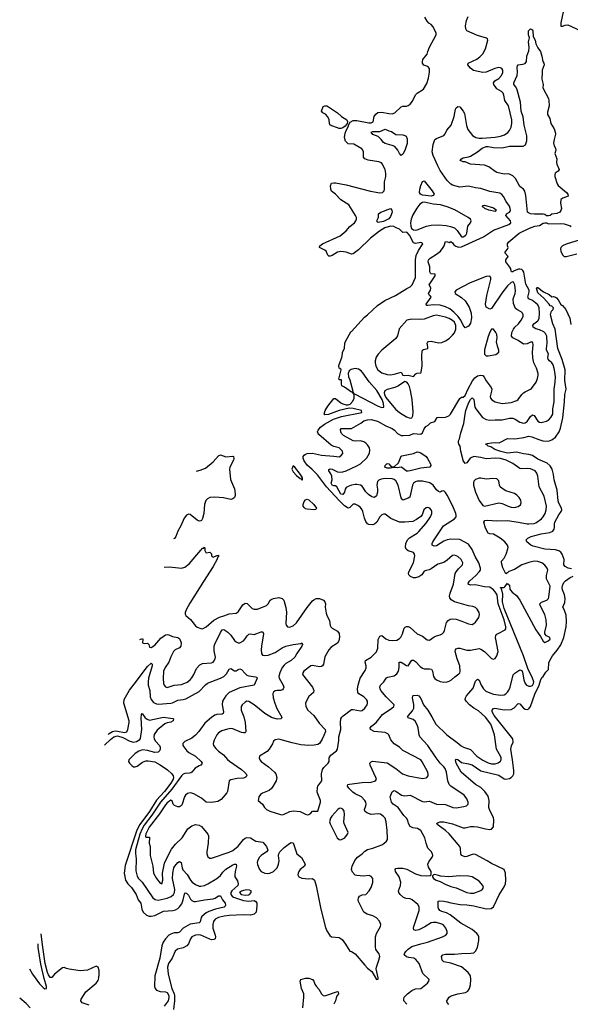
# Model space of a CAD drawing. Header units: inches. Extents: x 2001573 to 2220545, y 644482 to 846830.
# Tile 340 of 656: x 2050807 to 2057018, y 771710 to 782821. Entities that reach past the tile are written whole.
import ezdxf

# ---------------------------------------------------------------- set-up
doc = ezdxf.new("R2010")
doc.units = ezdxf.units.IN
doc.header["$MEASUREMENT"] = 0
doc.layers.add('C0757', color=7, linetype='Continuous')
doc.layers.add('C0758', color=7, linetype='Continuous')

msp = doc.modelspace()

# ---------------------------------------------------------------- linework, layer by layer
at = {"layer": 'C0757', "color": 5}
for points, elevation in [([(2052162, 775826), (2052170, 775832), (2052186, 775834), (2052190, 775838), (2052194, 775826), (2052192, 775790), (2052210, 775783), (2052250, 775786), (2052263, 775770), (2052270, 775742), (2052290, 775736), (2052330, 775764), (2052398, 775842), (2052450, 775879), (2052470, 775884), (2052490, 775881), (2052530, 775860), (2052589, 775849), (2052601, 775841), (2052612, 775830), (2052627, 775790), (2052625, 775750), (2052608, 775732), (2052559, 775710), (2052541, 775690), (2052510, 775630), (2052490, 775570), (2052446, 775510), (2052430, 775470), (2052425, 775385), (2052428, 775330), (2052436, 775310), (2052450, 775293), (2052470, 775285), (2052549, 775310), (2052630, 775320), (2052694, 775346), (2052728, 775370), (2052750, 775394), (2052772, 775430), (2052801, 775499), (2052839, 775541), (2052870, 775556), (2052970, 775565), (2052988, 775572), (2052998, 775582), (2053013, 775607), (2053014, 775626), (2053000, 775700), (2053000, 775750), (2053013, 775787), (2053047, 775850), (2053070, 775904), (2053090, 775935), (2053110, 775938), (2053156, 775910), (2053190, 775876), (2053230, 775817), (2053250, 775799), (2053270, 775790), (2053290, 775790), (2053330, 775812), (2053350, 775835), (2053371, 775869), (2053390, 775888), (2053410, 775892), (2053450, 775884), (2053530, 775913), (2053550, 775915), (2053557, 775890), (2053533, 775750), (2053530, 775710), (2053534, 775670), (2053547, 775650), (2053565, 775645), (2053610, 775649), (2053690, 775679), (2053769, 775731), (2053810, 775751), (2053891, 775771), (2053979, 775781), (2053991, 775790), (2053996, 775770), (2053991, 775750), (2053932, 775668), (2053910, 775628), (2053870, 775590), (2053810, 775555), (2053790, 775538), (2053769, 775510), (2053742, 775450), (2053730, 775410), (2053734, 775390), (2053779, 775310), (2053786, 775290), (2053780, 775270), (2053770, 775260), (2053750, 775251), (2053710, 775251), (2053690, 775246), (2053670, 775234), (2053662, 775218), (2053665, 775170), (2053684, 775110), (2053708, 775048), (2053764, 774950), (2053755, 774930), (2053710, 774927), (2053648, 774948), (2053570, 774993), (2053450, 775091), (2053390, 775127), (2053370, 775130), (2053350, 775121), (2053316, 775090), (2053306, 775070), (2053303, 775050), (2053306, 775030), (2053335, 774955), (2053349, 774890), (2053357, 774790), (2053350, 774772), (2053330, 774772), (2053310, 774778), (2053210, 774819), (2053190, 774822), (2053150, 774816), (2053085, 774795), (2053050, 774775), (2053029, 774750), (2053000, 774690), (2052991, 774670), (2052989, 774649), (2052994, 774630), (2053018, 774598), (2053050, 774566), (2053105, 774525), (2053151, 774471), (2053173, 774453), (2053310, 774359), (2053344, 774330), (2053361, 774310), (2053367, 774293), (2053362, 774278), (2053351, 774269), (2053330, 774261), (2053261, 774259), (2053190, 774245), (2053170, 774231), (2053152, 774110), (2053145, 774095), (2053079, 774021), (2053041, 773999), (2052970, 773988), (2052910, 773990), (2052856, 774036), (2052770, 774086), (2052750, 774094), (2052730, 774096), (2052701, 774090), (2052675, 774070), (2052664, 774050), (2052640, 773970), (2052630, 773952), (2052610, 773940), (2052590, 773940), (2052553, 773953), (2052538, 773970), (2052525, 774005), (2052510, 774014), (2052470, 773984), (2052450, 773961), (2052382, 773858), (2052266, 773710), (2052230, 773635), (2052227, 773607), (2052230, 773598), (2052270, 773596), (2052272, 773592), (2052268, 773530), (2052278, 773490), (2052280, 773390), (2052307, 773270), (2052315, 773190), (2052350, 773130), (2052390, 773078), (2052410, 773071), (2052422, 773110), (2052419, 773190), (2052439, 773301), (2052450, 773330), (2052519, 773461), (2052564, 773516), (2052640, 773590), (2052702, 773690), (2052750, 773724), (2052790, 773738), (2052830, 773733), (2052857, 773717), (2052930, 773630), (2052935, 773610), (2052932, 773530), (2052916, 773430), (2052917, 773410), (2052930, 773376), (2052950, 773361), (2052970, 773360), (2053170, 773427), (2053210, 773446), (2053270, 773496), (2053330, 773570), (2053350, 773585), (2053370, 773593), (2053410, 773588), (2053450, 773561), (2053472, 773552), (2053550, 773539), (2053590, 773491), (2053604, 773450), (2053591, 773430), (2053530, 773391), (2053510, 773370), (2053489, 773330), (2053486, 773310), (2053488, 773288), (2053510, 773230), (2053529, 773209), (2053570, 773190), (2053606, 773186), (2053630, 773189), (2053670, 773208), (2053690, 773226), (2053710, 773250), (2053726, 773290), (2053733, 773330), (2053726, 773390), (2053730, 773410), (2053742, 773430), (2053790, 773478), (2053850, 773526), (2053870, 773536), (2053890, 773531), (2053933, 773410), (2053987, 773367), (2054025, 773290), (2054018, 773270), (2053972, 773230), (2053957, 773210), (2053947, 773190), (2053944, 773170), (2053956, 773150), (2053990, 773135), (2054065, 773125), (2054110, 773128), (2054132, 773110), (2054150, 773047), (2054202, 772782), (2054255, 772575), (2054270, 772539), (2054305, 772485), (2054323, 772470), (2054410, 772463), (2054443, 772443), (2054483, 772390), (2054530, 772311), (2054550, 772307), (2054590, 772281), (2054699, 772150), (2054730, 772119), (2054780, 772080), (2054830, 771991), (2054850, 771994), (2054852, 772010), (2054841, 772041), (2054829, 772109), (2054831, 772130), (2054859, 772210), (2054868, 772250), (2054860, 772280), (2054823, 772330), (2054819, 772359), (2054819, 772470), (2054830, 772510), (2054878, 772590), (2054882, 772610), (2054864, 772650), (2054830, 772685), (2054790, 772710), (2054726, 772726), (2054689, 772749), (2054630, 772870), (2054625, 772890), (2054627, 772910), (2054641, 772930), (2054670, 772945), (2054710, 772950), (2054750, 772991), (2054771, 773030), (2054790, 773085), (2054790, 773130), (2054770, 773152), (2054750, 773162), (2054683, 773157), (2054610, 773162), (2054590, 773169), (2054561, 773201), (2054550, 773230), (2054556, 773270), (2054587, 773333), (2054619, 773370), (2054670, 773410), (2054700, 773440), (2054730, 773458), (2054790, 773473), (2054891, 773509), (2054916, 773524), (2054944, 773550), (2054955, 773570), (2054956, 773584), (2054953, 773670), (2054942, 773770), (2054928, 773810), (2054910, 773831), (2054875, 773855), (2054850, 773861), (2054770, 773853), (2054724, 773870), (2054705, 773885), (2054700, 773890), (2054697, 773910), (2054712, 773948), (2054714, 773970), (2054711, 773990), (2054700, 774010), (2054664, 774050), (2054590, 774086), (2054564, 774104), (2054518, 774150), (2054503, 774170), (2054504, 774176), (2054509, 774190), (2054526, 774194), (2054670, 774214), (2054770, 774215), (2054819, 774230), (2054830, 774250), (2054824, 774270), (2054759, 774410), (2054755, 774430), (2054770, 774448), (2054788, 774452), (2054950, 774434), (2055050, 774372), (2055126, 774310), (2055187, 774287), (2055350, 774259), (2055390, 774264), (2055401, 774270), (2055413, 774287), (2055416, 774304), (2055410, 774330), (2055347, 774447), (2055330, 774468), (2055150, 774561), (2055130, 774574), (2055090, 774612), (2055030, 774649), (2054993, 774693), (2054971, 774750), (2054961, 774761), (2054930, 774776), (2054804, 774790), (2054763, 774810), (2054759, 774830), (2054776, 774850), (2054829, 774891), (2054899, 774981), (2055005, 775050), (2055026, 775070), (2055029, 775090), (2054940, 775180), (2054880, 775250), (2054871, 775270), (2054869, 775289), (2054875, 775310), (2054915, 775350), (2054944, 775396), (2054958, 775402), (2055030, 775415), (2055062, 775438), (2055080, 775470), (2055087, 775510), (2055088, 775572), (2055110, 775570), (2055170, 775532), (2055190, 775530), (2055230, 775593), (2055250, 775592), (2055270, 775580), (2055323, 775523), (2055350, 775502), (2055370, 775494), (2055430, 775497), (2055451, 775491), (2055463, 775470), (2055474, 775410), (2055488, 775388), (2055510, 775370), (2055550, 775354), (2055590, 775345), (2055629, 775349), (2055650, 775356), (2055676, 775370), (2055715, 775405), (2055762, 775438), (2055773, 775450), (2055776, 775464), (2055773, 775530), (2055741, 775610), (2055720, 775690), (2055722, 775710), (2055730, 775722), (2055750, 775730), (2055770, 775729), (2055850, 775708), (2055890, 775705), (2055990, 775725), (2056010, 775718), (2056051, 775690), (2056130, 775613), (2056150, 775605), (2056170, 775611), (2056190, 775643), (2056203, 775690), (2056177, 775830), (2056174, 775850), (2056178, 775870), (2056190, 775886), (2056210, 775900), (2056283, 775937), (2056292, 775948), (2056292, 775968), (2056270, 776050), (2056204, 776230), (2056192, 776330), (2056170, 776366), (2056150, 776388), (2056110, 776416), (2056050, 776420), (2055950, 776442), (2055890, 776440), (2055867, 776450), (2055869, 776470), (2055883, 776490), (2055952, 776548), (2055991, 776589), (2056003, 776610), (2056006, 776630), (2055987, 776690), (2055945, 776765), (2055910, 776842), (2055870, 776901), (2055770, 776954), (2055670, 776959), (2055630, 776951), (2055590, 776936), (2055510, 776883), (2055481, 776881), (2055461, 776890), (2055460, 776910), (2055466, 776930), (2055587, 777110), (2055710, 777187), (2055729, 777211), (2055730, 777230), (2055725, 777250), (2055693, 777330), (2055630, 777457), (2055610, 777487), (2055590, 777504), (2055570, 777501), (2055550, 777491), (2055530, 777498), (2055510, 777514), (2055470, 777569), (2055433, 777593), (2055350, 777612), (2055290, 777614), (2055270, 777607), (2055250, 777592), (2055236, 777570), (2055206, 777434), (2055190, 777421), (2055130, 777399), (2055110, 777424), (2055075, 777570), (2055050, 777617), (2055031, 777631), (2055010, 777639), (2054930, 777643), (2054884, 777636), (2054857, 777623), (2054841, 777610), (2054836, 777570), (2054844, 777524), (2054844, 777490), (2054833, 777447), (2054810, 777429), (2054777, 777437), (2054742, 777462), (2054713, 777493), (2054670, 777556), (2054650, 777567), (2054610, 777575), (2054590, 777576), (2054550, 777568), (2054510, 777555), (2054490, 777542), (2054477, 777523), (2054470, 777488), (2054450, 777461), (2054430, 777468), (2054385, 777550), (2054370, 777560), (2054350, 777561), (2054330, 777570), (2054320, 777590), (2054330, 777630), (2054327, 777670), (2054316, 777696), (2054292, 777730), (2054295, 777745), (2054310, 777752), (2054330, 777747), (2054390, 777718), (2054410, 777715), (2054450, 777717), (2054490, 777729), (2054610, 777786), (2054650, 777810), (2054722, 777878), (2054753, 777930), (2054757, 777963), (2054752, 777990), (2054730, 778023), (2054710, 778043), (2054690, 778056), (2054650, 778067), (2054590, 778065), (2054570, 778070), (2054458, 778130), (2054436, 778150), (2054428, 778170), (2054425, 778195), (2054434, 778206), (2054550, 778208), (2054653, 778267), (2054687, 778293), (2054730, 778307), (2054770, 778310), (2054841, 778290), (2054937, 778237), (2055010, 778206), (2055033, 778190), (2055070, 778152), (2055110, 778130), (2055133, 778127), (2055208, 778132), (2055250, 778152), (2055330, 778145), (2055350, 778159), (2055370, 778205), (2055388, 778232), (2055415, 778245), (2055439, 778270), (2055490, 778287), (2055517, 778330), (2055530, 778337), (2055570, 778332), (2055610, 778337), (2055648, 778352), (2055667, 778370), (2055770, 778548), (2055790, 778562), (2055810, 778562), (2055830, 778580), (2055864, 778656), (2055914, 778746), (2055940, 778780), (2055970, 778801), (2056010, 778811), (2056030, 778805), (2056047, 778787), (2056070, 778745), (2056124, 778670), (2056131, 778650), (2056130, 778630), (2056113, 778570), (2056118, 778550), (2056131, 778531), (2056169, 778509), (2056250, 778490), (2056350, 778502), (2056415, 778525), (2056430, 778536), (2056470, 778590), (2056490, 778609), (2056510, 778623), (2056570, 778650), (2056580, 778660), (2056631, 778729), (2056648, 778770), (2056656, 778810), (2056654, 778830), (2056637, 778890), (2056605, 778950), (2056594, 779006), (2056592, 779070), (2056600, 779150), (2056595, 779175), (2056590, 779181), (2056570, 779182), (2056530, 779163), (2056490, 779158), (2056430, 779200), (2056371, 779231), (2056356, 779250), (2056359, 779290), (2056376, 779330), (2056391, 779350), (2056434, 779390), (2056465, 779430), (2056485, 779470), (2056487, 779490), (2056478, 779510), (2056464, 779524), (2056414, 779550), (2056401, 779561), (2056377, 779617), (2056373, 779670), (2056395, 779730), (2056399, 779761), (2056391, 779830), (2056377, 779857), (2056370, 779861), (2056350, 779854), (2056310, 779816), (2056246, 779734), (2056130, 779561), (2056110, 779556), (2056070, 779576), (2056061, 779610), (2056075, 779710), (2056123, 779890), (2056123, 779910), (2056110, 779927), (2056070, 779922), (2055889, 779851), (2055732, 779770), (2055714, 779750), (2055720, 779730), (2055790, 779687), (2055830, 779648), (2055876, 779576), (2055900, 779510), (2055903, 779457), (2055890, 779396), (2055870, 779363), (2055830, 779344), (2055810, 779372), (2055784, 779430), (2055753, 779473), (2055702, 779522), (2055657, 779557), (2055610, 779580), (2055550, 779600), (2055476, 779604), (2055410, 779595), (2055396, 779596), (2055393, 779610), (2055449, 779690), (2055442, 779702), (2055428, 779710), (2055419, 779730), (2055439, 779770), (2055444, 779790), (2055442, 779802), (2055425, 779830), (2055493, 779930), (2055495, 779950), (2055450, 779952), (2055439, 779959), (2055434, 779974), (2055433, 780000)], 360), ([(2052435, 776642), (2052495, 776645), (2052630, 776633), (2052670, 776643), (2052720, 776680), (2052850, 776836), (2052859, 776841), (2052870, 776856), (2052882, 776858), (2052890, 776870), (2052896, 776850), (2052895, 776830), (2052905, 776810), (2052910, 776806), (2052951, 776811), (2052970, 776792), (2052971, 776770), (2052981, 776761), (2052990, 776756), (2053030, 776775), (2053050, 776778), (2053050, 776765), (2053042, 776758), (2053030, 776725), (2052990, 776649), (2052879, 776481), (2052725, 776235), (2052687, 776170), (2052672, 776130), (2052672, 776112), (2052679, 776099), (2052732, 776052), (2052790, 775980), (2052810, 775964), (2052850, 775949), (2052870, 775948), (2052910, 775969), (2052997, 776043), (2053060, 776080), (2053110, 776092), (2053170, 776117), (2053250, 776123), (2053270, 776137), (2053324, 776216), (2053350, 776235), (2053372, 776232), (2053430, 776178), (2053452, 776168), (2053490, 776168), (2053590, 776210), (2053610, 776229), (2053632, 776270), (2053643, 776277), (2053670, 776288), (2053730, 776299), (2053769, 776290), (2053788, 776270), (2053808, 776188), (2053815, 776135), (2053807, 776007), (2053812, 775990), (2053828, 775970), (2053850, 775964), (2053890, 775982), (2053930, 776016), (2054050, 776188), (2054110, 776264), (2054124, 776276), (2054150, 776288), (2054190, 776291), (2054235, 776270), (2054249, 776250), (2054255, 776230), (2054253, 776190), (2054265, 776125), (2054274, 776090), (2054300, 776040), (2054310, 775984), (2054315, 775970), (2054330, 775953), (2054390, 775919), (2054410, 775895), (2054414, 775854), (2054407, 775813), (2054390, 775786), (2054320, 775740), (2054293, 775710), (2054250, 775630), (2054234, 775550), (2054222, 775530), (2054210, 775521), (2054190, 775517), (2054110, 775532), (2054090, 775530), (2054013, 775470), (2054002, 775450), (2053998, 775430), (2054109, 775290), (2054124, 775250), (2054122, 775230), (2054070, 775182), (2054048, 775150), (2054032, 775110), (2054035, 775070), (2054058, 775030), (2054126, 774970), (2054184, 774884), (2054253, 774810), (2054255, 774790), (2054238, 774742), (2054219, 774701), (2054190, 774655), (2054170, 774641), (2054130, 774633), (2054070, 774630), (2053978, 774638), (2053879, 774659), (2053730, 774701), (2053690, 774695), (2053670, 774679), (2053657, 774650), (2053620, 774590), (2053597, 774563), (2053511, 774509), (2053508, 774490), (2053515, 774470), (2053530, 774451), (2053613, 774390), (2053679, 774330), (2053695, 774310), (2053709, 774270), (2053699, 774230), (2053650, 774150), (2053619, 774121), (2053547, 774093), (2053524, 774076), (2053504, 774050), (2053495, 774010), (2053547, 773970), (2053569, 773930), (2053590, 773910), (2053630, 773889), (2053750, 773853), (2053770, 773850), (2053790, 773856), (2053853, 773887), (2053890, 773893), (2053970, 773886), (2054030, 773857), (2054050, 773850), (2054068, 773852), (2054090, 773866), (2054110, 773888), (2054170, 773891), (2054198, 773990), (2054198, 774010), (2054164, 774104), (2054165, 774155), (2054170, 774171), (2054214, 774230), (2054210, 774310), (2054222, 774358), (2054238, 774382), (2054286, 774430), (2054296, 774450), (2054297, 774490), (2054317, 774523), (2054379, 774570), (2054392, 774590), (2054406, 774686), (2054407, 774730), (2054428, 774810), (2054424, 774890), (2054430, 774930), (2054440, 774950), (2054455, 774965), (2054550, 775036), (2054570, 775038), (2054650, 775020), (2054670, 775025), (2054701, 775050), (2054726, 775090), (2054731, 775110), (2054730, 775130), (2054720, 775150), (2054690, 775180), (2054634, 775214), (2054621, 775230), (2054618, 775270), (2054624, 775310), (2054649, 775390), (2054703, 775477), (2054714, 775506), (2054716, 775530), (2054705, 775570), (2054709, 775590), (2054771, 775629), (2054813, 775667), (2054830, 775688), (2054845, 775730), (2054852, 775828), (2054870, 775865), (2054890, 775873), (2054935, 775835), (2054970, 775818), (2055010, 775814), (2055059, 775821), (2055090, 775837), (2055106, 775854), (2055123, 775890), (2055144, 775956), (2055154, 775966), (2055170, 775975), (2055190, 775973), (2055210, 775962), (2055290, 775889), (2055350, 775864), (2055403, 775823), (2055430, 775818), (2055483, 775857), (2055510, 775869), (2055550, 775878), (2055571, 775890), (2055590, 775910), (2055599, 775930), (2055622, 776018), (2055640, 776040), (2055664, 776056), (2055690, 776061), (2055730, 776056), (2055795, 776035), (2055870, 776002), (2055910, 775997), (2055930, 776006), (2055950, 776023), (2055986, 776074), (2055992, 776110), (2055988, 776130), (2055968, 776170), (2055950, 776186), (2055918, 776198), (2055868, 776208), (2055713, 776253), (2055674, 776274), (2055658, 776298), (2055656, 776316), (2055661, 776350), (2055700, 776450), (2055719, 776570), (2055729, 776590), (2055755, 776625), (2055802, 776670), (2055807, 776690), (2055788, 776730), (2055750, 776764), (2055710, 776777), (2055690, 776775), (2055630, 776722), (2055590, 776695), (2055525, 776675), (2055450, 776624), (2055426, 776614), (2055390, 776607), (2055370, 776596), (2055343, 776557), (2055310, 776534), (2055270, 776522), (2055250, 776522), (2055216, 776536), (2055195, 776555), (2055191, 776570), (2055196, 776590), (2055248, 776690), (2055265, 776770), (2055261, 776790), (2055248, 776808), (2055187, 776827), (2055165, 776845), (2055157, 776870), (2055163, 776910), (2055182, 776950), (2055205, 776975), (2055290, 777025), (2055310, 777044), (2055390, 777139), (2055440, 777210), (2055456, 777250), (2055457, 777270), (2055449, 777290), (2055434, 777310), (2055410, 777318), (2055390, 777312), (2055366, 777290), (2055345, 777235), (2055330, 777213), (2055281, 777179), (2055241, 777159), (2055151, 777149), (2055090, 777152), (2054992, 777192), (2054930, 777240), (2054910, 777242), (2054890, 777234), (2054870, 777212), (2054834, 777150), (2054810, 777128), (2054790, 777121), (2054746, 777126), (2054730, 777133), (2054710, 777160), (2054696, 777196), (2054679, 777270), (2054670, 777291), (2054650, 777317), (2054620, 777340), (2054590, 777354), (2054570, 777354), (2054530, 777315), (2054510, 777310), (2054470, 777336), (2054410, 777394), (2054267, 777550), (2054166, 777686), (2054106, 777746), (2054050, 777793), (2054023, 777830), (2054012, 777850), (2054006, 777874), (2054006, 777890), (2054014, 777906), (2054030, 777918), (2054050, 777925), (2054110, 777930), (2054210, 777907), (2054350, 777897), (2054410, 777889), (2054430, 777899), (2054450, 777926), (2054449, 777950), (2054410, 777989), (2054350, 778005), (2054320, 778020), (2054181, 778141), (2054173, 778150), (2054167, 778170), (2054174, 778190), (2054199, 778221), (2054243, 778257), (2054346, 778314), (2054437, 778343), (2054665, 778390), (2054664, 778410), (2054570, 778435), (2054523, 778437), (2054410, 778411), (2054290, 778365), (2054250, 778360), (2054241, 778370), (2054252, 778410), (2054282, 778458), (2054350, 778545), (2054370, 778547), (2054430, 778496), (2054450, 778486), (2054490, 778474), (2054510, 778474), (2054536, 778484), (2054564, 778516), (2054578, 778550), (2054579, 778579), (2054574, 778590), (2054582, 778598), (2054850, 778460), (2054890, 778446), (2054914, 778450), (2054912, 778488), (2054894, 778534), (2054836, 778636), (2054750, 778733), (2054676, 778836), (2054658, 778858), (2054630, 778878), (2054590, 778886), (2054545, 778875), (2054522, 778858), (2054511, 778830), (2054516, 778790), (2054530, 778757), (2054564, 778630), (2054561, 778621), (2054570, 778616), (2054576, 778604), (2054570, 778598), (2054560, 778620), (2054550, 778618), (2054470, 778675), (2054441, 778690), (2054435, 778710), (2054435, 778755), (2054410, 778758), (2054406, 778766), (2054433, 778870), (2054430, 778878), (2054409, 778890), (2054405, 778910), (2054409, 778929), (2054441, 779010), (2054449, 779049), (2054448, 779070), (2054469, 779110), (2054474, 779170), (2054481, 779190), (2054542, 779298), (2054550, 779301), (2054697, 779463), (2054731, 779490), (2054844, 779596), (2054927, 779653), (2055046, 779710), (2055173, 779787), (2055210, 779805), (2055232, 779828), (2055272, 779912), (2055271, 780000)], 380), ([(2055172, 771710), (2055140, 771750), (2055138, 771770), (2055145, 771790), (2055181, 771830), (2055230, 771867), (2055270, 771883), (2055330, 771890), (2055370, 771917), (2055407, 771950), (2055423, 771970), (2055427, 771990), (2055356, 772056), (2055311, 772170), (2055276, 772216), (2055251, 772231), (2055198, 772238), (2055170, 772247), (2055145, 772270), (2055150, 772290), (2055166, 772310), (2055188, 772332), (2055230, 772361), (2055330, 772393), (2055405, 772410), (2055577, 772470), (2055612, 772490), (2055627, 772510), (2055628, 772530), (2055612, 772570), (2055590, 772598), (2055570, 772613), (2055510, 772633), (2055470, 772634), (2055450, 772630), (2055376, 772584), (2055310, 772551), (2055270, 772543), (2055252, 772552), (2055250, 772570), (2055254, 772590), (2055314, 772770), (2055314, 772810), (2055298, 772838), (2055235, 772890), (2055210, 772900), (2055165, 772905), (2055136, 772916), (2055098, 772950), (2055083, 772970), (2055078, 772990), (2055104, 773050), (2055107, 773090), (2055089, 773149), (2055046, 773210), (2055041, 773230), (2055050, 773241), (2055070, 773248), (2055130, 773247), (2055174, 773234), (2055270, 773183), (2055330, 773164), (2055390, 773158), (2055435, 773165), (2055448, 773172), (2055449, 773210), (2055418, 773258), (2055410, 773290), (2055421, 773319), (2055460, 773370), (2055467, 773390), (2055464, 773410), (2055450, 773433), (2055410, 773473), (2055391, 773530), (2055378, 773590), (2055331, 773670), (2055295, 773695), (2055241, 773701), (2055210, 773718), (2055193, 773750), (2055185, 773785), (2055170, 773809), (2055139, 773839), (2055075, 773930), (2055019, 773970), (2055000, 773990), (2054985, 774050), (2055010, 774107), (2055030, 774122), (2055050, 774114), (2055114, 774070), (2055150, 774061), (2055210, 774070), (2055350, 773998), (2055370, 773995), (2055430, 774001), (2055510, 773968), (2055610, 773966), (2055691, 773931), (2055730, 773929), (2055818, 773942), (2055845, 773950), (2055865, 773970), (2055866, 773990), (2055851, 774030), (2055821, 774070), (2055670, 774170), (2055652, 774190), (2055635, 774230), (2055622, 774330), (2055605, 774370), (2055591, 774390), (2055550, 774430), (2055505, 774490), (2055410, 774630), (2055320, 774730), (2055311, 774751), (2055303, 774830), (2055290, 774864), (2055266, 774906), (2055244, 774924), (2055190, 774942), (2055181, 774950), (2055193, 774970), (2055238, 775022), (2055251, 775050), (2055252, 775092), (2055237, 775170), (2055241, 775190), (2055247, 775193), (2055290, 775200), (2055310, 775190), (2055330, 775160), (2055360, 775090), (2055409, 775029), (2055455, 774955), (2055500, 774870), (2055625, 774750), (2055743, 774663), (2055786, 774626), (2055814, 774610), (2055890, 774586), (2055963, 774510), (2056030, 774465), (2056090, 774434), (2056130, 774423), (2056170, 774425), (2056204, 774436), (2056230, 774454), (2056237, 774470), (2056236, 774490), (2056230, 774510), (2056186, 774590), (2056161, 774750), (2056138, 774830), (2056120, 774870), (2056060, 774950), (2055983, 775023), (2055930, 775050), (2055882, 775090), (2055844, 775130), (2055833, 775150), (2055835, 775170), (2055848, 775190), (2055923, 775277), (2055950, 775355), (2055970, 775379), (2055990, 775366), (2056012, 775310), (2056037, 775270), (2056064, 775244), (2056110, 775223), (2056150, 775210), (2056230, 775198), (2056270, 775203), (2056290, 775213), (2056310, 775231), (2056325, 775255), (2056340, 775290), (2056373, 775427), (2056392, 775448), (2056450, 775483), (2056470, 775475), (2056478, 775458), (2056492, 775370), (2056508, 775330), (2056524, 775310), (2056550, 775300), (2056570, 775301), (2056590, 775309), (2056602, 775330), (2056605, 775350), (2056593, 775390), (2056539, 775499), (2056490, 775641), (2056270, 776178), (2056251, 776250), (2056258, 776338), (2056246, 776386), (2056241, 776390), (2056242, 776402), (2056230, 776409), (2056230, 776412), (2056270, 776412), (2056280, 776420), (2056310, 776462), (2056313, 776453), (2056330, 776438), (2056336, 776396), (2056343, 776383), (2056360, 776360), (2056410, 776322), (2056450, 776269), (2056630, 775936), (2056681, 775861), (2056710, 775808), (2056730, 775794), (2056767, 775810), (2056792, 775830), (2056786, 775850), (2056749, 775869), (2056731, 775890), (2056730, 775910), (2056751, 775990), (2056745, 776050), (2056730, 776110), (2056678, 776210), (2056675, 776230), (2056691, 776249), (2056754, 776270), (2056772, 776288), (2056777, 776303), (2056789, 776430), (2056750, 776510), (2056748, 776550), (2056763, 776610), (2056755, 776630), (2056730, 776665), (2056696, 776690), (2056650, 776706), (2056610, 776709), (2056550, 776697), (2056470, 776671), (2056390, 776617), (2056326, 776594), (2056310, 776578), (2056290, 776568), (2056256, 776636), (2056240, 776690), (2056241, 776710), (2056270, 776746), (2056295, 776790), (2056314, 776850), (2056316, 776870), (2056309, 776890), (2056281, 776930), (2056228, 776970), (2056150, 777016), (2056110, 777018), (2056090, 777028), (2056062, 777082), (2056044, 777150), (2056052, 777168), (2056085, 777175), (2056190, 777167), (2056310, 777170), (2056432, 777152), (2056530, 777130), (2056550, 777130), (2056610, 777137), (2056630, 777145), (2056692, 777188), (2056712, 777210), (2056733, 777250), (2056747, 777290), (2056750, 777330), (2056724, 777444), (2056668, 777550), (2056652, 777670), (2056642, 777702), (2056620, 777730), (2056570, 777752), (2056530, 777758), (2056470, 777753), (2056450, 777757), (2056370, 777813), (2056296, 777850), (2056230, 777870), (2056170, 777874), (2056070, 777867), (2056010, 777882), (2055930, 777891), (2055889, 777871), (2055850, 777819), (2055830, 777812), (2055810, 777845), (2055804, 777864), (2055782, 777950), (2055774, 778010), (2055761, 778030), (2055757, 778050), (2055758, 778070), (2055769, 778090), (2055782, 778158), (2055815, 778265), (2055830, 778370), (2055841, 778410), (2055870, 778493), (2055890, 778534), (2055910, 778555), (2055930, 778534), (2055941, 778450), (2055952, 778430), (2056029, 778330), (2056069, 778309), (2056110, 778303), (2056170, 778307), (2056250, 778304), (2056330, 778323), (2056370, 778324), (2056394, 778314), (2056450, 778280), (2056490, 778268), (2056510, 778273), (2056530, 778287), (2056570, 778344), (2056590, 778362), (2056610, 778356), (2056650, 778290), (2056670, 778280), (2056690, 778276), (2056750, 778291), (2056770, 778301), (2056799, 778330), (2056819, 778370), (2056822, 778430), (2056836, 778510), (2056835, 778650), (2056848, 778732), (2056849, 778790), (2056840, 778870), (2056826, 778926), (2056811, 778950), (2056784, 778970), (2056767, 778990), (2056765, 779010), (2056772, 779050), (2056751, 779090), (2056749, 779110), (2056757, 779170), (2056752, 779250), (2056739, 779279), (2056719, 779299), (2056670, 779322), (2056630, 779331), (2056600, 779350), (2056596, 779370), (2056607, 779390), (2056650, 779424), (2056665, 779450), (2056672, 779510), (2056666, 779570), (2056650, 779602), (2056630, 779623), (2056592, 779652), (2056551, 779671), (2056543, 779683), (2056540, 779690), (2056554, 779750), (2056552, 779770), (2056517, 779837), (2056493, 779970), (2056483, 779990), (2056471, 780000)], 340), ([(2056421, 780000), (2056378, 779982), (2056370, 779976), (2056355, 779975), (2056348, 780000)], 340), ([(2057030, 776625), (2056992, 776632), (2056959, 776650), (2056945, 776670), (2056950, 776730), (2056925, 776790), (2056910, 776812), (2056890, 776828), (2056850, 776839), (2056730, 776847), (2056599, 776879), (2056573, 776890), (2056529, 776930), (2056519, 776950), (2056537, 776970), (2056578, 776990), (2056690, 777019), (2056787, 777033), (2056820, 777050), (2056836, 777070), (2056841, 777090), (2056840, 777130), (2056845, 777150), (2056890, 777233), (2056916, 777270), (2056922, 777290), (2056920, 777310), (2056890, 777366), (2056882, 777390), (2056870, 777510), (2056835, 777630), (2056830, 777690), (2056813, 777750), (2056790, 777786), (2056755, 777815), (2056650, 777863), (2056590, 777904), (2056550, 777914), (2056490, 777920), (2056410, 777940), (2056310, 777929), (2056233, 777947), (2056168, 777970), (2056120, 778000), (2056090, 778010), (2056081, 778021), (2056065, 778030), (2056065, 778035), (2056081, 778039), (2056130, 778046), (2056170, 778051), (2056214, 778046), (2056310, 778095), (2056392, 778092), (2056493, 778107), (2056550, 778121), (2056585, 778115), (2056662, 778082), (2056708, 778068), (2056770, 778064), (2056810, 778079), (2056850, 778111), (2056891, 778170), (2056908, 778212), (2056932, 778328), (2056952, 778510), (2056956, 778590), (2056970, 778650), (2056956, 778750), (2056959, 778870), (2056925, 778985), (2056876, 779110), (2056847, 779327), (2056820, 779390), (2056795, 779490), (2056800, 779520), (2056807, 779533), (2056824, 779550), (2056829, 779570), (2056810, 779589), (2056790, 779593), (2056781, 779610), (2056719, 779679), (2056650, 779740), (2056637, 779790), (2056641, 779799), (2056650, 779800), (2056714, 779750), (2056779, 779719), (2056810, 779695), (2056830, 779699), (2056850, 779691), (2056861, 779681), (2056880, 779660), (2056910, 779605), (2056930, 779596), (2056967, 779550), (2057011, 779451), (2057022, 779382)], 320), ([(2052802, 777728), (2052843, 777737), (2052901, 777759), (2052988, 777832), (2053050, 777900), (2053070, 777910), (2053130, 777889), (2053210, 777897), (2053217, 777890), (2053222, 777870), (2053218, 777850), (2053178, 777770), (2053172, 777750), (2053186, 777634), (2053230, 777527), (2053239, 777470), (2053238, 777450), (2053228, 777430), (2053210, 777414), (2053190, 777407), (2053107, 777427), (2053009, 777431), (2052952, 777428), (2052926, 777414), (2052906, 777394), (2052890, 777350), (2052882, 777250), (2052868, 777192), (2052857, 777170), (2052850, 777165), (2052830, 777163), (2052810, 777174), (2052730, 777236), (2052710, 777240), (2052690, 777231), (2052663, 777197), (2052626, 777110), (2052589, 777050), (2052568, 776990), (2052553, 776967), (2052543, 776963)], 380), ([(2055647, 771707), (2055628, 771730), (2055623, 771750), (2055650, 771790), (2055673, 771807), (2055750, 771827), (2055837, 771843), (2055862, 771858), (2055881, 771890), (2055890, 771930), (2055894, 771990), (2055890, 772030), (2055865, 772070), (2055790, 772133), (2055670, 772173), (2055590, 772191), (2055572, 772210), (2055565, 772250), (2055580, 772270), (2055610, 772277), (2055710, 772276), (2055790, 772285), (2055894, 772286), (2055930, 772292), (2055950, 772309), (2055970, 772353), (2055985, 772430), (2055985, 772470), (2055977, 772490), (2055963, 772510), (2055910, 772555), (2055784, 772624), (2055661, 772721), (2055622, 772742), (2055570, 772758), (2055547, 772770), (2055532, 772790), (2055527, 772810), (2055527, 772873), (2055542, 772878), (2055590, 772873), (2055630, 772866), (2055670, 772854), (2055776, 772836), (2055850, 772834), (2055930, 772823), (2056070, 772788), (2056126, 772790), (2056152, 772810), (2056214, 772946), (2056270, 773034), (2056286, 773070), (2056291, 773110), (2056288, 773190), (2056270, 773230), (2056130, 773299), (2056081, 773330), (2055950, 773399), (2055930, 773403), (2055910, 773401), (2055850, 773377), (2055830, 773374), (2055790, 773390), (2055781, 773410), (2055780, 773470), (2055772, 773490), (2055650, 773634), (2055610, 773670), (2055527, 773730), (2055510, 773750), (2055521, 773759), (2055550, 773768), (2055590, 773769), (2055690, 773748), (2055810, 773703), (2055830, 773701), (2055890, 773715), (2055930, 773717), (2055972, 773712), (2056061, 773690), (2056110, 773684), (2056130, 773687), (2056150, 773714), (2056155, 773790), (2056150, 773815), (2056105, 773910), (2056100, 773930), (2056104, 774010), (2056090, 774059), (2056053, 774110), (2056010, 774155), (2055950, 774191), (2055788, 774328), (2055729, 774430), (2055723, 774470), (2055730, 774476), (2055749, 774471), (2055790, 774440), (2055870, 774425), (2055910, 774411), (2056010, 774344), (2056210, 774294), (2056273, 774253), (2056290, 774250), (2056330, 774259), (2056350, 774270), (2056371, 774290), (2056379, 774310), (2056379, 774350), (2056367, 774470), (2056348, 774590), (2056355, 774625), (2056374, 774670), (2056370, 774704), (2056157, 774970), (2056136, 775010), (2056136, 775030), (2056150, 775049), (2056167, 775053), (2056270, 775034), (2056350, 775037), (2056386, 775054), (2056430, 775103), (2056450, 775101), (2056488, 775050), (2056510, 775039), (2056530, 775036), (2056550, 775045), (2056567, 775070), (2056618, 775210), (2056666, 775310), (2056685, 775375), (2056700, 775400), (2056712, 775410), (2056741, 775459), (2056771, 775490), (2056776, 775564), (2056786, 775590), (2056817, 775643), (2056870, 775707), (2056910, 775766), (2056946, 775850), (2056972, 775970), (2056976, 776030), (2056970, 776103), (2056950, 776167), (2056935, 776190), (2056956, 776244), (2056959, 776290), (2056951, 776330), (2056929, 776389), (2056927, 776413), (2056933, 776447), (2056947, 776473), (2056962, 776490), (2057015, 776525), (2057050, 776540)], 320), ([(2051803, 774754), (2051815, 774765), (2051853, 774787), (2051885, 774795), (2051910, 774794), (2051990, 774778), (2052014, 774786), (2052026, 774810), (2052043, 774890), (2052041, 774910), (2051981, 775110), (2051985, 775150), (2052045, 775255), (2052099, 775321), (2052250, 775521), (2052290, 775561), (2052300, 775550), (2052299, 775530), (2052261, 775390), (2052255, 775350), (2052257, 775310), (2052275, 775250), (2052279, 775179), (2052288, 775150), (2052316, 775116), (2052350, 775099), (2052370, 775096), (2052510, 775108), (2052530, 775113), (2052590, 775142), (2052650, 775148), (2052682, 775158), (2052830, 775241), (2052904, 775316), (2052926, 775334), (2053070, 775390), (2053109, 775411), (2053140, 775440), (2053170, 775493), (2053190, 775501), (2053230, 775474), (2053250, 775474), (2053270, 775489), (2053290, 775495), (2053310, 775489), (2053350, 775442), (2053370, 775426), (2053390, 775418), (2053466, 775406), (2053480, 775400), (2053487, 775390), (2053450, 775310), (2053290, 775282), (2053168, 775230), (2053131, 775190), (2053095, 775130), (2053091, 775090), (2053106, 775010), (2053102, 774990), (2053090, 774984), (2053030, 774980), (2053009, 774971), (2052970, 774945), (2052896, 774884), (2052827, 774790), (2052790, 774747), (2052750, 774715), (2052670, 774676), (2052648, 774652), (2052645, 774630), (2052693, 774570), (2052715, 774550), (2052789, 774509), (2052854, 774450), (2052865, 774430), (2052851, 774410), (2052830, 774403), (2052785, 774375), (2052750, 774330), (2052738, 774322), (2052723, 774317), (2052670, 774313), (2052650, 774306), (2052630, 774290), (2052521, 774139), (2052394, 773990), (2052297, 773843), (2052211, 773730), (2052187, 773690), (2052160, 773630), (2052112, 773452), (2052111, 773411), (2052122, 773350), (2052118, 773218), (2052130, 773155), (2052148, 773130), (2052188, 773088), (2052310, 772910), (2052333, 772893), (2052370, 772887), (2052470, 772909), (2052514, 772926), (2052543, 772950), (2052552, 772970), (2052556, 773004), (2052532, 773130), (2052533, 773190), (2052546, 773250), (2052555, 773270), (2052590, 773309), (2052610, 773320), (2052629, 773309), (2052639, 773250), (2052648, 773228), (2052695, 773175), (2052733, 773110), (2052751, 773090), (2052790, 773061), (2052830, 773044), (2052850, 773042), (2052890, 773052), (2052930, 773069), (2053031, 773130), (2053070, 773162), (2053098, 773202), (2053130, 773235), (2053210, 773284), (2053230, 773290), (2053250, 773290), (2053253, 773270), (2053237, 773210), (2053232, 773170), (2053235, 773150), (2053265, 773105), (2053272, 773070), (2053267, 773050), (2053200, 772990), (2053190, 772970), (2053190, 772950), (2053203, 772930), (2053220, 772920), (2053330, 772882), (2053390, 772875), (2053450, 772883), (2053472, 772872), (2053482, 772850), (2053483, 772817), (2053474, 772750), (2053450, 772727), (2053410, 772717), (2053330, 772720), (2053170, 772712), (2053114, 772706), (2053050, 772691), (2053010, 772670), (2052994, 772646), (2052984, 772610), (2052986, 772570), (2053013, 772490), (2053016, 772470), (2053010, 772450), (2052998, 772442), (2052970, 772438), (2052950, 772444), (2052850, 772491), (2052825, 772495), (2052790, 772491), (2052750, 772470), (2052733, 772450), (2052709, 772391), (2052691, 772369), (2052650, 772348), (2052587, 772333), (2052559, 772310), (2052527, 772230), (2052485, 772170), (2052474, 772130), (2052481, 772050), (2052524, 771890), (2052549, 771830), (2052552, 771810), (2052552, 771750), (2052543, 771650)], 340), ([(2051764, 774636), (2051830, 774699), (2051870, 774729), (2051910, 774739), (2051970, 774722), (2052050, 774681), (2052090, 774668), (2052124, 774676), (2052160, 774700), (2052169, 774711), (2052184, 774810), (2052177, 774943), (2052181, 774979), (2052189, 774991), (2052223, 774943), (2052246, 774926), (2052270, 774917)], 320), ([(2052270, 774917), (2052430, 774950), (2052534, 774934), (2052541, 774930), (2052537, 774910), (2052510, 774892), (2052470, 774888), (2052444, 774876), (2052357, 774803), (2052324, 774756), (2052318, 774730), (2052324, 774704), (2052339, 774679), (2052383, 774630), (2052390, 774610), (2052390, 774590), (2052384, 774570), (2052370, 774555), (2052330, 774550), (2052250, 774575), (2052190, 774581), (2052150, 774565), (2052110, 774541), (2052039, 774470), (2052033, 774450), (2052044, 774430), (2052070, 774404), (2052090, 774391), (2052110, 774389), (2052130, 774396), (2052190, 774441), (2052230, 774456), (2052257, 774457), (2052330, 774445), (2052392, 774412), (2052475, 774355), (2052523, 774310), (2052538, 774290), (2052543, 774270), (2052538, 774250), (2052513, 774207), (2052441, 774110), (2052348, 774012), (2052270, 773886), (2052161, 773739), (2052126, 773674), (2051996, 773276), (2051984, 773190), (2052000, 773110), (2052026, 773070), (2052068, 773030), (2052119, 772950), (2052144, 772890), (2052172, 772850), (2052185, 772785), (2052201, 772750), (2052237, 772717), (2052266, 772706), (2052290, 772705), (2052330, 772714), (2052430, 772761), (2052533, 772767), (2052564, 772776), (2052590, 772790), (2052611, 772809), (2052635, 772845), (2052652, 772888), (2052666, 772954), (2052670, 772966), (2052673, 772967), (2052690, 772966), (2052710, 772942), (2052735, 772895), (2052750, 772880), (2052770, 772870), (2052790, 772869), (2052890, 772889), (2052990, 772899), (2053012, 772908), (2053050, 772936), (2053070, 772934), (2053093, 772890), (2053123, 772850), (2053129, 772830), (2053124, 772816), (2053113, 772807), (2053015, 772785), (2052941, 772759), (2052910, 772744), (2052860, 772700), (2052852, 772688), (2052841, 772639), (2052832, 772628), (2052730, 772613), (2052652, 772570), (2052610, 772526), (2052600, 772520), (2052590, 772516), (2052550, 772517), (2052510, 772503), (2052490, 772490), (2052450, 772449), (2052426, 772410), (2052411, 772370), (2052387, 772230), (2052330, 772032), (2052327, 771910), (2052333, 771890), (2052351, 771871), (2052390, 771856), (2052451, 771851), (2052470, 771842), (2052489, 771810), (2052490, 771788), (2052480, 771750), (2052438, 771690)], 320), ([(2051590, 771701), (2051510, 771728), (2051498, 771750), (2051500, 771770), (2051551, 771850), (2051670, 771950), (2051690, 771979), (2051701, 772010), (2051704, 772050), (2051702, 772090), (2051690, 772130), (2051670, 772139), (2051570, 772094), (2051490, 772088), (2051366, 772106), (2051334, 772114), (2051310, 772126), (2051290, 772123), (2051200, 772050), (2051170, 772011), (2051150, 772013), (2051130, 772044), (2051121, 772070), (2051095, 772170), (2051062, 772382), (2051049, 772504)], 320), ([(2050917, 772109), (2050951, 772050), (2051030, 771941), (2051070, 771898), (2051090, 771885), (2051109, 771890), (2051108, 771912), (2051082, 772002), (2051044, 772164), (2051016, 772350), (2051013, 772394)], 340), ([(2054001, 771670), (2054012, 771790), (2054010, 771830), (2053986, 771890), (2053970, 771970), (2053977, 771990), (2054030, 772006), (2054070, 772005), (2054110, 771990), (2054126, 771970), (2054137, 771937), (2054150, 771915), (2054180, 771880), (2054210, 771828), (2054230, 771809), (2054250, 771806), (2054390, 771854), (2054398, 771850), (2054403, 771830), (2054382, 771798), (2054370, 771750), (2054349, 771710)], 340), ([(2050925, 771670), (2050879, 771719), (2050807, 771779)], 340)]:
    msp.add_lwpolyline(points, dxfattribs=dict(at, elevation=elevation))
for points, elevation in [([(2055510, 779485), (2055470, 779479), (2055370, 779441), (2055330, 779438), (2055230, 779443), (2055173, 779430), (2055089, 779331), (2055067, 779253), (2055050, 779222), (2054892, 779090), (2054850, 779046), (2054828, 779012), (2054816, 778970), (2054815, 778950), (2054823, 778910), (2054848, 778868), (2054890, 778837), (2054950, 778817), (2054990, 778814), (2055030, 778819), (2055110, 778844), (2055130, 778810), (2055144, 778804), (2055190, 778808), (2055250, 778795), (2055275, 778825), (2055290, 778831), (2055330, 778835), (2055336, 778844), (2055347, 778913), (2055342, 779030), (2055345, 779075), (2055349, 779091), (2055361, 779099), (2055409, 779111), (2055412, 779128), (2055402, 779170), (2055410, 779184), (2055422, 779190), (2055450, 779193), (2055530, 779175), (2055570, 779178), (2055610, 779197), (2055650, 779223), (2055690, 779260), (2055710, 779288), (2055726, 779330), (2055727, 779370), (2055710, 779407), (2055690, 779426), (2055650, 779450), (2055610, 779465)], 380), ([(2056130, 779328), (2056110, 779296), (2056090, 779245), (2056050, 779097), (2056050, 779045), (2056070, 779029), (2056090, 779029), (2056177, 779043), (2056212, 779070), (2056212, 779090), (2056195, 779135), (2056187, 779187), (2056191, 779230), (2056188, 779270), (2056179, 779290), (2056150, 779328)], 380), ([(2055150, 778738), (2055078, 778690), (2055038, 778670), (2054953, 778647), (2054927, 778633), (2054918, 778610), (2054920, 778590), (2054937, 778557), (2055047, 778427), (2055091, 778390), (2055170, 778341), (2055210, 778325), (2055230, 778328), (2055241, 778350), (2055245, 778395), (2055235, 778535), (2055216, 778636), (2055203, 778683), (2055190, 778710), (2055172, 778732)], 380), ([(2055190, 777725), (2055170, 777727), (2055130, 777761), (2055110, 777772), (2055064, 777764), (2055030, 777767), (2054990, 777761), (2054950, 777760), (2054927, 777770), (2054930, 777790), (2054950, 777814), (2054970, 777808), (2054988, 777788), (2055010, 777775), (2055030, 777774), (2055078, 777822), (2055110, 777895), (2055119, 777901), (2055250, 777926), (2055290, 777943), (2055310, 777942), (2055330, 777934), (2055390, 777890), (2055408, 777870), (2055439, 777810), (2055444, 777790), (2055433, 777770), (2055330, 777759), (2055210, 777729)], 340), ([(2053890, 777787), (2053876, 777750), (2053890, 777718), (2053930, 777676), (2053970, 777643), (2053981, 777641), (2053990, 777629), (2053998, 777630), (2053998, 777650), (2053975, 777690), (2053910, 777770)], 420), ([(2056010, 777647), (2055990, 777646), (2055950, 777633), (2055930, 777615), (2055925, 777595), (2055926, 777570), (2055948, 777490), (2055990, 777396), (2056030, 777340), (2056050, 777333), (2056210, 777367), (2056250, 777361), (2056315, 777330), (2056350, 777319), (2056390, 777318), (2056430, 777326), (2056454, 777346), (2056464, 777370), (2056459, 777399), (2056440, 777430), (2056416, 777456), (2056390, 777474), (2056290, 777504), (2056249, 777529), (2056228, 777550), (2056218, 777570), (2056210, 777617), (2056190, 777638), (2056144, 777644), (2056070, 777637)], 360), ([(2054130, 777289), (2054050, 777296), (2054030, 777303), (2054015, 777315), (2054005, 777330), (2054004, 777350), (2054016, 777384), (2054030, 777404), (2054050, 777410), (2054070, 777401), (2054126, 777350), (2054154, 777310), (2054147, 777293)], 380), ([(2054430, 773924), (2054410, 773921), (2054394, 773910), (2054327, 773833), (2054313, 773810), (2054303, 773770), (2054310, 773745), (2054388, 773590), (2054409, 773569), (2054430, 773565), (2054475, 773590), (2054505, 773630), (2054512, 773650), (2054466, 773750), (2054464, 773770), (2054471, 773851), (2054466, 773890), (2054450, 773914)], 380), ([(2055486, 773174), (2055471, 773169), (2055462, 773158), (2055462, 773150), (2055476, 773130), (2055506, 773110), (2055550, 773095), (2055605, 773065), (2055670, 773041), (2055730, 773025), (2055850, 772970), (2055890, 772963), (2055930, 772965), (2056007, 772993), (2056027, 773010), (2056038, 773030), (2056032, 773050), (2055990, 773098), (2055909, 773149), (2055870, 773157), (2055770, 773159), (2055648, 773148), (2055555, 773155), (2055530, 773165)], 340), ([(2053370, 773002), (2053330, 772994), (2053310, 772988), (2053287, 772970), (2053303, 772950), (2053310, 772948), (2053350, 772941), (2053390, 772945), (2053400, 772950), (2053416, 772970), (2053417, 772990), (2053399, 772999)], 360)]:
    msp.add_lwpolyline(points, close=True, dxfattribs=dict(at, elevation=elevation))
at = {"layer": 'C0758', "color": 5}
for points, elevation in [([(2055271, 780000), (2055270, 780110), (2055279, 780161), (2055305, 780215), (2055355, 780290), (2055342, 780302), (2055330, 780307), (2055270, 780296), (2055250, 780304), (2055205, 780390), (2055178, 780418), (2055170, 780423), (2055130, 780421), (2055090, 780458), (2055052, 780472), (2055028, 780488), (2054989, 780489), (2054927, 780473), (2054864, 780436), (2054765, 780355), (2054630, 780224), (2054570, 780177), (2054550, 780174), (2054490, 780197), (2054430, 780205), (2054390, 780196), (2054330, 780161), (2054310, 780153), (2054292, 780152), (2054283, 780163), (2054263, 780210), (2054250, 780220), (2054187, 780250), (2054192, 780270), (2054224, 780290), (2054420, 780380), (2054490, 780439), (2054532, 780488), (2054583, 780530), (2054600, 780550), (2054607, 780570), (2054604, 780590), (2054594, 780610), (2054520, 780730), (2054430, 780788), (2054370, 780850), (2054324, 780884), (2054315, 780910), (2054313, 780947), (2054325, 780975), (2054350, 780981), (2054370, 780979), (2054490, 780958), (2054764, 780884), (2054870, 780867), (2054899, 780870), (2054918, 780890), (2054922, 780910), (2054920, 780990), (2054935, 781050), (2054935, 781085), (2054928, 781130), (2054896, 781196), (2054886, 781206), (2054858, 781218), (2054737, 781237), (2054700, 781250), (2054685, 781270), (2054684, 781330), (2054679, 781350), (2054665, 781365), (2054577, 781417), (2054510, 781419), (2054483, 781450), (2054472, 781490), (2054478, 781542), (2054489, 781571), (2054513, 781610), (2054521, 781639), (2054536, 781664), (2054570, 781683), (2054610, 781685), (2054745, 781655), (2054770, 781655), (2054793, 781667), (2054807, 781730), (2054824, 781756), (2054848, 781772), (2054890, 781778), (2054970, 781762), (2055010, 781760), (2055038, 781770), (2055110, 781836), (2055130, 781844), (2055170, 781845), (2055190, 781854), (2055212, 781868), (2055239, 781901), (2055270, 781971), (2055290, 781991), (2055362, 782038), (2055398, 782102), (2055418, 782162), (2055431, 782230), (2055430, 782270), (2055412, 782292), (2055366, 782306), (2055352, 782330), (2055352, 782350), (2055356, 782370), (2055402, 782430), (2055410, 782463), (2055430, 782510), (2055505, 782650), (2055504, 782670), (2055470, 782740), (2055450, 782767), (2055422, 782782), (2055403, 782803), (2055376, 782850)], 380), ([(2055433, 780000), (2055432, 780032), (2055414, 780090), (2055417, 780110), (2055438, 780130), (2055510, 780173), (2055552, 780210), (2055585, 780250), (2055595, 780270), (2055610, 780319), (2055634, 780314), (2055650, 780305), (2055670, 780318), (2055690, 780301), (2055702, 780282), (2055725, 780265), (2055755, 780255), (2055790, 780257), (2056038, 780370), (2056150, 780444), (2056326, 780510), (2056347, 780530), (2056343, 780550), (2056292, 780610), (2056298, 780630), (2056331, 780649), (2056339, 780661), (2056343, 780670), (2056340, 780690), (2056330, 780715), (2056294, 780770), (2056265, 780825), (2056247, 780847), (2056222, 780862), (2056110, 780882), (2056010, 780916), (2055950, 780924), (2055870, 780941), (2055770, 780931), (2055690, 780952), (2055670, 780965), (2055630, 781006), (2055550, 781118), (2055522, 781170), (2055469, 781290), (2055461, 781330), (2055470, 781411), (2055490, 781468), (2055510, 781481), (2055590, 781513), (2055606, 781534), (2055625, 781575), (2055673, 781630), (2055706, 781730), (2055722, 781810), (2055730, 781826), (2055750, 781841), (2055770, 781836), (2055810, 781788), (2055823, 781763), (2055846, 781626), (2055861, 781581), (2055914, 781514), (2055951, 781491), (2055990, 781483), (2056022, 781482), (2056170, 781495), (2056230, 781505), (2056277, 781523), (2056313, 781547), (2056332, 781570), (2056351, 781609), (2056359, 781650), (2056358, 781690), (2056319, 781850), (2056278, 781910), (2056267, 781970), (2056259, 781990), (2056240, 782010), (2056190, 782039), (2056155, 782090), (2056153, 782110), (2056167, 782130), (2056210, 782158), (2056242, 782190), (2056257, 782223), (2056257, 782250), (2056245, 782270), (2056230, 782278), (2056210, 782280), (2056165, 782270), (2056070, 782227), (2056030, 782224), (2055927, 782247), (2055890, 782272), (2055863, 782310), (2055865, 782330), (2055965, 782375), (2055999, 782401), (2056030, 782437), (2056060, 782490), (2056087, 782590), (2056083, 782603), (2056073, 782613), (2055970, 782642), (2055850, 782696), (2055839, 782719), (2055837, 782750), (2055846, 782810), (2055864, 782856)], 360), ([(2056938, 782910), (2056910, 782786), (2056910, 782746), (2056930, 782747), (2056961, 782759), (2056990, 782761), (2057130, 782699)], 360), ([(2056348, 780000), (2056346, 780010), (2056336, 780030), (2056292, 780090), (2056292, 780110), (2056317, 780150), (2056281, 780190), (2056290, 780210), (2056309, 780230), (2056315, 780250), (2056308, 780270), (2056309, 780290), (2056326, 780314), (2056441, 780410), (2056558, 780470), (2056619, 780490), (2056670, 780500), (2056710, 780523), (2056730, 780527), (2056750, 780527), (2056770, 780518), (2056910, 780522), (2056950, 780516), (2057015, 780495), (2057025, 780485)], 340), ([(2057179, 780350), (2056970, 780288), (2056931, 780270), (2056910, 780250), (2056906, 780230), (2056910, 780210), (2056930, 780167), (2056950, 780150), (2056970, 780147), (2057090, 780180)], 340), ([(2056471, 780000), (2056470, 780001), (2056450, 780007), (2056435, 780005), (2056421, 780000)], 340)]:
    msp.add_lwpolyline(points, dxfattribs=dict(at, elevation=elevation))
for points, elevation in [([(2056770, 780608), (2056750, 780609), (2056730, 780622), (2056710, 780628), (2056615, 780625), (2056570, 780630), (2056535, 780650), (2056516, 780836), (2056504, 780884), (2056490, 780907), (2056450, 780940), (2056401, 781030), (2056370, 781059), (2056330, 781078), (2056310, 781082), (2056270, 781076), (2056190, 781098), (2056170, 781108), (2056099, 781159), (2056050, 781179), (2055890, 781192), (2055830, 781215), (2055810, 781216), (2055774, 781230), (2055790, 781252), (2055810, 781262), (2055870, 781274), (2055890, 781282), (2055970, 781330), (2056022, 781370), (2056067, 781390), (2056090, 781391), (2056150, 781380), (2056250, 781374), (2056330, 781392), (2056486, 781394), (2056511, 781409), (2056528, 781452), (2056527, 781510), (2056497, 781630), (2056486, 781726), (2056465, 781790), (2056456, 781890), (2056417, 782030), (2056402, 782062), (2056382, 782090), (2056380, 782110), (2056417, 782190), (2056422, 782230), (2056418, 782282), (2056421, 782299), (2056430, 782310), (2056483, 782317), (2056510, 782326), (2056524, 782350), (2056526, 782410), (2056549, 782470), (2056552, 782508), (2056545, 782570), (2056556, 782616), (2056547, 782650), (2056546, 782694), (2056570, 782717), (2056590, 782707), (2056595, 782695), (2056600, 782630), (2056620, 782590), (2056627, 782547), (2056650, 782503), (2056680, 782460), (2056697, 782410), (2056708, 782350), (2056718, 782330), (2056722, 782310), (2056702, 782250), (2056699, 782230), (2056697, 782150), (2056711, 782090), (2056707, 782050), (2056770, 781933), (2056775, 781910), (2056778, 781850), (2056762, 781778), (2056760, 781750), (2056785, 781705), (2056799, 781650), (2056836, 781590), (2056850, 781542), (2056852, 781530), (2056835, 781470), (2056830, 781430), (2056837, 781397), (2056852, 781370), (2056855, 781350), (2056845, 781310), (2056864, 781250), (2056861, 781210), (2056864, 781190), (2056891, 781130), (2056882, 781110), (2056848, 781090), (2056842, 781070), (2056844, 781050), (2056869, 780970), (2056880, 780950), (2056974, 780870), (2056990, 780850), (2056993, 780830), (2056934, 780806), (2056910, 780790), (2056906, 780750), (2056917, 780690), (2056911, 780669), (2056898, 780650), (2056867, 780633), (2056810, 780626), (2056790, 780611)], 340), ([(2054410, 781591), (2054310, 781630), (2054300, 781650), (2054298, 781690), (2054284, 781724), (2054255, 781755), (2054226, 781770), (2054212, 781790), (2054230, 781841), (2054250, 781850), (2054270, 781847), (2054290, 781836), (2054390, 781770), (2054436, 781730), (2054496, 781690), (2054505, 781670), (2054502, 781650), (2054479, 781621), (2054450, 781601), (2054430, 781592)], 380), ([(2055110, 781288), (2055090, 781309), (2055072, 781350), (2055038, 781390), (2055010, 781402), (2054930, 781422), (2054910, 781436), (2054884, 781470), (2054850, 781503), (2054790, 781525), (2054770, 781550), (2054790, 781560), (2054870, 781558), (2054930, 781587), (2054970, 781568), (2055000, 781560), (2055050, 781527), (2055130, 781520), (2055150, 781515), (2055165, 781505), (2055176, 781476), (2055176, 781424), (2055150, 781345), (2055134, 781310), (2055130, 781302)], 360), ([(2055449, 780831), (2055350, 780841), (2055326, 780850), (2055318, 780870), (2055321, 780910), (2055330, 780950), (2055350, 780996), (2055370, 781004), (2055460, 780890), (2055482, 780850), (2055470, 780835)], 360), ([(2055370, 780762), (2055350, 780759), (2055321, 780739), (2055285, 780695), (2055242, 780618), (2055223, 780570), (2055216, 780530), (2055217, 780490), (2055226, 780466), (2055249, 780449), (2055270, 780445), (2055290, 780448), (2055394, 780490), (2055450, 780501), (2055530, 780504), (2055618, 780498), (2055668, 780488), (2055711, 780471), (2055743, 780443), (2055790, 780372), (2055810, 780369), (2055840, 780390), (2055850, 780410), (2055863, 780490), (2055892, 780530), (2055901, 780550), (2055890, 780570), (2055866, 780590), (2055714, 780674), (2055630, 780710), (2055552, 780730), (2055470, 780739)], 380), ([(2054852, 780532), (2054840, 780540), (2054836, 780550), (2054855, 780590), (2054853, 780630), (2054879, 780650), (2054990, 780690), (2055006, 780670), (2055007, 780650), (2054990, 780600), (2054970, 780573), (2054910, 780545)], 360), ([(2056170, 780655), (2056098, 780670), (2056052, 780690), (2056042, 780702), (2056026, 780710), (2056026, 780714), (2056036, 780724), (2056050, 780726), (2056150, 780697), (2056185, 780670)], 360)]:
    msp.add_lwpolyline(points, close=True, dxfattribs=dict(at, elevation=elevation))

doc.saveas('drawing.dxf')
